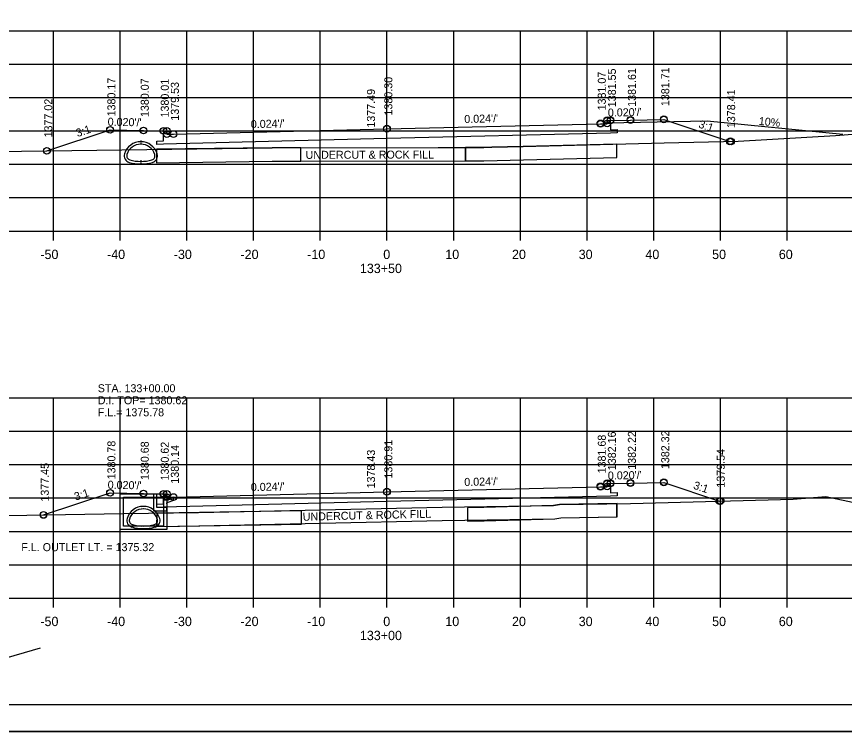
# Model space of a CAD drawing. Extents: x 1374311 to 1383814, y 384102 to 406278.
# Drawn here: x 1381573.1 to 1381697.2, y 387738 to 387845.1 of the extents above; entities that cross this region are included whole.
import ezdxf

# ---------------------------------------------------------------- set-up
doc = ezdxf.new("R2010")
doc.units = 0
for name, color, linetype in [('R_Axis', 7, 'Continuous'), ('R_Axis Annot', 7, 'Continuous'), ('R_Border', 7, 'Continuous'), ('R_Draft', 7, 'Continuous'), ('R_Exist Surface', 7, 'Continuous'), ('R_Fin Surface', 7, 'Continuous'), ('R_Grid', 7, 'Continuous'), ('R_No Plot', 7, 'Continuous'), ('R_Water', 7, 'Continuous'), ('R_Water Annot', 7, 'Continuous'), ('R_Xsect Elev', 7, 'Continuous'), ('R_Xsect Slope', 7, 'Continuous')]:
    doc.layers.add(name, color=color, linetype=linetype)

msp = doc.modelspace()

# ---------------------------------------------------------------- linework, layer by layer
at = {"layer": 'R_Axis'}
for p, q in [((1381488.66, 387812.99), (1381768.66, 387812.99)), ((1381578.66, 387811.59), (1381578.66, 387812.99)), ((1381588.66, 387811.59), (1381588.66, 387812.99)), ((1381598.66, 387811.59), (1381598.66, 387812.99)), ((1381608.66, 387811.59), (1381608.66, 387812.99)), ((1381618.66, 387811.59), (1381618.66, 387812.99)), ((1381628.66, 387811.59), (1381628.66, 387812.99)), ((1381638.66, 387811.59), (1381638.66, 387812.99)), ((1381648.66, 387811.59), (1381648.66, 387812.99)), ((1381658.66, 387811.59), (1381658.66, 387812.99)), ((1381668.66, 387811.59), (1381668.66, 387812.99)), ((1381678.66, 387811.59), (1381678.66, 387812.99)), ((1381688.66, 387811.59), (1381688.66, 387812.99)), ((1381488.66, 387757.99), (1381768.66, 387757.99)), ((1381578.66, 387756.59), (1381578.66, 387757.99)), ((1381588.66, 387756.59), (1381588.66, 387757.99)), ((1381598.66, 387756.59), (1381598.66, 387757.99)), ((1381608.66, 387756.59), (1381608.66, 387757.99)), ((1381618.66, 387756.59), (1381618.66, 387757.99)), ((1381628.66, 387756.59), (1381628.66, 387757.99)), ((1381638.66, 387756.59), (1381638.66, 387757.99)), ((1381648.66, 387756.59), (1381648.66, 387757.99)), ((1381658.66, 387756.59), (1381658.66, 387757.99)), ((1381668.66, 387756.59), (1381668.66, 387757.99)), ((1381678.66, 387756.59), (1381678.66, 387757.99)), ((1381688.66, 387756.59), (1381688.66, 387757.99))]:
    msp.add_line(p, q, dxfattribs=at)
at = {"layer": 'R_Border'}
msp.add_line((1381786.84, 387741.99), (1381470.66, 387741.99), dxfattribs=at)
at = {"layer": 'R_Draft'}
for p, q in [((1381661.66, 387829.22), (1381676.65, 387829.52)), ((1381676.65, 387829.52), (1381696.98, 387827.48))]:
    msp.add_line(p, q, dxfattribs=at)
for centre, radius, start, end in [((1381591.76, 387823.81), 2.56, 17.1053, 162.8947), ((1381591.76, 387823.81), 2.19, 17.1053, 162.8947), ((1381590.29, 387824.26), 1.02, 162.8947, 254.2772), ((1381590.29, 387824.26), 0.646, 162.8947, 254.2772), ((1381591.76, 387829.5), 6.08, 254.2772, 285.7228), ((1381593.24, 387824.26), 0.646, 285.7228, 17.1053), ((1381593.24, 387824.26), 1.02, 285.7228, 17.1053), ((1381591.76, 387829.5), 6.46, 254.2772, 285.7228), ((1381592.14, 387769.17), 2.56, 17.1053, 162.8947), ((1381592.14, 387769.17), 2.19, 17.1053, 162.8947), ((1381590.67, 387769.62), 1.02, 162.8947, 254.2772), ((1381590.67, 387769.62), 0.646, 162.8947, 254.2772), ((1381592.14, 387774.86), 6.08, 254.2772, 285.7228), ((1381593.62, 387769.62), 0.646, 285.7228, 17.1053), ((1381593.62, 387769.62), 1.02, 285.7228, 17.1053), ((1381592.14, 387774.86), 6.46, 254.2772, 285.7228)]:
    msp.add_arc(centre, radius, start, end, dxfattribs=at)
at = {"layer": 'R_Exist Surface'}
for p, q in [((1381591.75, 387826.57), (1381591.75, 387826.43)), ((1381591.75, 387823.24), (1381591.75, 387823.09)), ((1381592.09, 387771.73), (1381591.92, 387771.67))]:
    msp.add_line(p, q, dxfattribs=at)
for points in [[(1381570.06, 387824.9), (1381611.44, 387825.47), (1381636.35, 387825.48), (1381640.99, 387825.49), (1381642.55, 387825.51), (1381643.17, 387825.52), (1381644.38, 387825.54), (1381649.05, 387825.65), (1381670.22, 387826.21), (1381681.3, 387826.43), (1381695.91, 387827.32), (1381701.66, 387827.76), (1381703.76, 387827.39), (1381709.49, 387826.94), (1381715.13, 387826.84), (1381720.49, 387826.76), (1381725.39, 387827.58), (1381731.73, 387828.25), (1381736.76, 387828.32), (1381736.98, 387828.32), (1381750.06, 387829.01), (1381757.72, 387829.46), (1381761.77, 387829.46), (1381768.66, 387829.4)], [(1381594.1, 387825.23), (1381594.09, 387823.23), (1381611.46, 387823.47), (1381641, 387823.49), (1381642.57, 387823.51), (1381643.2, 387823.52), (1381649.1, 387823.65), (1381663.09, 387824.02), (1381663.1, 387826.02)], [(1381488.66, 387769.11), (1381513.41, 387769.49), (1381540.87, 387769.86), (1381545.4, 387769.94), (1381557.24, 387770.12), (1381589.14, 387770.64), (1381600.4, 387770.8), (1381636.91, 387771.6), (1381653.64, 387771.86), (1381654.5, 387772.02), (1381665.15, 387772.18), (1381689.55, 387772.83), (1381694.45, 387773.22), (1381703.37, 387771.31), (1381704.48, 387771.09), (1381715.58, 387773.56), (1381716.05, 387773.65), (1381716.29, 387773.65), (1381716.71, 387773.66), (1381747.42, 387774.11), (1381755.73, 387774.27), (1381761.13, 387774.24), (1381768.66, 387774.37)], [(1381594.14, 387770.71), (1381594.16, 387768.71), (1381600.43, 387768.8), (1381636.95, 387769.6), (1381653.83, 387769.86), (1381654.7, 387770.02), (1381663.1, 387770.15), (1381663.11, 387772.15)]]:
    msp.add_lwpolyline(points, dxfattribs=at)
at = {"layer": 'R_Fin Surface'}
for p, q in [((1381611.44, 387825.47), (1381594.1, 387825.23)), ((1381615.74, 387825.47), (1381611.44, 387825.47)), ((1381615.74, 387823.47), (1381615.74, 387825.47)), ((1381615.74, 387823.47), (1381615.74, 387825.47)), ((1381640.45, 387823.48), (1381640.45, 387825.48)), ((1381640.45, 387825.48), (1381640.45, 387823.49)), ((1381640.45, 387823.49), (1381641, 387823.49)), ((1381640.75, 387771.53), (1381640.75, 387769.53)), ((1381597.53, 387770.77), (1381594.14, 387770.71)), ((1381615.84, 387771.08), (1381597.53, 387770.77)), ((1381615.84, 387769.08), (1381615.84, 387771.08)), ((1381640.75, 387769.53), (1381643.22, 387769.57))]:
    msp.add_line(p, q, dxfattribs=at)
for points in [[(1381577.69, 387825.01), (1381587.15, 387828.16), (1381592.15, 387828.06), (1381595.15, 387828), (1381595.65, 387828), (1381595.66, 387827.5), (1381596.66, 387827.52), (1381628.66, 387828.29), (1381660.66, 387829.06), (1381661.66, 387829.04), (1381661.67, 387829.54), (1381662.17, 387829.54), (1381665.17, 387829.6), (1381670.17, 387829.7), (1381680.05, 387826.4)], [(1381662.17, 387829.24), (1381662.18, 387828.16), (1381663.18, 387828.2), (1381663.17, 387827.7), (1381662.17, 387827.67), (1381628.66, 387826.84), (1381595.15, 387826), (1381594.15, 387825.97), (1381594.16, 387826.47), (1381595.16, 387826.48), (1381595.15, 387827.64)], [(1381594.1, 387825.23), (1381594.09, 387823.23), (1381611.46, 387823.47), (1381615.74, 387823.47)], [(1381663.1, 387826.02), (1381649.05, 387825.65), (1381644.38, 387825.54), (1381643.17, 387825.52), (1381642.55, 387825.51), (1381640.99, 387825.49), (1381640.45, 387825.49)], [(1381640.45, 387825.49), (1381640.45, 387825.48)], [(1381641, 387823.49), (1381642.57, 387823.51), (1381643.2, 387823.52), (1381649.1, 387823.65), (1381663.09, 387824.02), (1381663.1, 387826.02)], [(1381577.16, 387770.44), (1381587.15, 387773.77), (1381592.15, 387773.67), (1381595.15, 387773.61), (1381595.65, 387773.61), (1381595.66, 387773.11), (1381596.66, 387773.13), (1381628.66, 387773.9), (1381660.66, 387774.67), (1381661.66, 387774.65), (1381661.67, 387775.15), (1381662.17, 387775.15), (1381665.17, 387775.21), (1381670.17, 387775.31), (1381678.49, 387772.53)], [(1381662.17, 387774.85), (1381662.18, 387773.77), (1381663.18, 387773.81), (1381663.17, 387773.31), (1381662.17, 387773.28), (1381628.66, 387772.45), (1381595.15, 387771.61), (1381594.15, 387771.58), (1381594.16, 387772.08), (1381595.16, 387772.09), (1381595.15, 387773.25)], [(1381663.16, 387772.16), (1381654.5, 387772.02), (1381653.64, 387771.86), (1381643.17, 387771.57), (1381640.75, 387771.53)], [(1381643.22, 387769.57), (1381653.83, 387769.86), (1381654.7, 387770.02), (1381663.14, 387770.15), (1381663.16, 387772.16)], [(1381594.14, 387770.71), (1381594.13, 387768.71), (1381597.56, 387768.77), (1381615.84, 387769.08)]]:
    msp.add_lwpolyline(points, dxfattribs=at)
at = {"layer": 'R_Grid'}
for p, q in [((1381488.66, 387842.99), (1381768.66, 387842.99)), ((1381578.66, 387812.99), (1381578.66, 387842.99)), ((1381588.66, 387812.99), (1381588.66, 387842.99)), ((1381598.66, 387812.99), (1381598.66, 387842.99)), ((1381608.66, 387812.99), (1381608.66, 387842.99)), ((1381618.66, 387812.99), (1381618.66, 387842.99)), ((1381628.66, 387812.99), (1381628.66, 387842.99)), ((1381638.66, 387812.99), (1381638.66, 387842.99)), ((1381648.66, 387812.99), (1381648.66, 387842.99)), ((1381658.66, 387812.99), (1381658.66, 387842.99)), ((1381668.66, 387812.99), (1381668.66, 387842.99)), ((1381678.66, 387812.99), (1381678.66, 387842.99)), ((1381688.66, 387812.99), (1381688.66, 387842.99)), ((1381488.66, 387837.99), (1381768.66, 387837.99)), ((1381488.66, 387832.99), (1381768.66, 387832.99)), ((1381488.66, 387827.99), (1381768.66, 387827.99)), ((1381488.66, 387822.99), (1381768.66, 387822.99)), ((1381488.66, 387817.99), (1381768.66, 387817.99)), ((1381488.66, 387812.99), (1381768.66, 387812.99)), ((1381488.66, 387787.99), (1381768.66, 387787.99)), ((1381578.66, 387757.99), (1381578.66, 387787.99)), ((1381588.66, 387757.99), (1381588.66, 387787.99)), ((1381598.66, 387757.99), (1381598.66, 387787.99)), ((1381608.66, 387757.99), (1381608.66, 387787.99)), ((1381618.66, 387757.99), (1381618.66, 387787.99)), ((1381628.66, 387757.99), (1381628.66, 387787.99)), ((1381638.66, 387757.99), (1381638.66, 387787.99)), ((1381648.66, 387757.99), (1381648.66, 387787.99)), ((1381658.66, 387757.99), (1381658.66, 387787.99)), ((1381668.66, 387757.99), (1381668.66, 387787.99)), ((1381678.66, 387757.99), (1381678.66, 387787.99)), ((1381688.66, 387757.99), (1381688.66, 387787.99)), ((1381488.66, 387782.99), (1381768.66, 387782.99)), ((1381488.66, 387777.99), (1381768.66, 387777.99)), ((1381488.66, 387772.99), (1381768.66, 387772.99)), ((1381488.66, 387767.99), (1381768.66, 387767.99)), ((1381488.66, 387762.99), (1381768.66, 387762.99)), ((1381488.66, 387757.99), (1381768.66, 387757.99))]:
    msp.add_line(p, q, dxfattribs=at)
at = {"layer": 'R_No Plot'}
msp.add_line((1381458.26, 387738.01), (1381791.59, 387738.01), dxfattribs=at)
for points in [[(1381458.25, 387951.35), (1381791.59, 387951.35), (1381791.59, 387738.01), (1381458.25, 387738.01)], [(1381704.58, 387947.45), (1381704.58, 387937.57), (1381740.31, 387937.57), (1381740.31, 387934.65), (1381763.51, 387934.65), (1381763.51, 387911.44), (1381786.84, 387911.44), (1381786.84, 387741.99), (1381470.66, 387741.99), (1381470.66, 387947.45)]]:
    msp.add_lwpolyline(points, close=True, dxfattribs=at)
for centre in [(1381661.66, 387829.6), (1381661.67, 387829.6), (1381661.67, 387829.54), (1381662.16, 387829.6), (1381662.17, 387829.6), (1381662.17, 387829.54), (1381665.16, 387829.66), (1381665.17, 387829.66), (1381665.17, 387829.6), (1381670.16, 387829.76), (1381670.17, 387829.76), (1381670.17, 387829.7), (1381587.14, 387828.16), (1381587.15, 387828.16), (1381587.15, 387828.16), (1381592.14, 387828.06), (1381592.15, 387828.06), (1381592.15, 387828.06), (1381628.65, 387828.32), (1381628.66, 387828.32), (1381628.66, 387828.29), (1381660.65, 387829.12), (1381660.66, 387829.12), (1381660.66, 387829.06), (1381661.66, 387829.1), (1381595.14, 387828), (1381595.15, 387828), (1381595.15, 387828), (1381595.64, 387828), (1381595.65, 387828), (1381595.65, 387828), (1381595.66, 387827.5), (1381596.65, 387827.52), (1381596.66, 387827.52), (1381596.66, 387827.52), (1381680.05, 387826.4), (1381680.16, 387826.43), (1381680.23, 387826.41), (1381577.68, 387825.01), (1381577.68, 387825.01), (1381577.69, 387825.01), (1381577.69, 387825.01), (1381577.69, 387825.01), (1381577.69, 387825.01), (1381660.65, 387774.73), (1381660.66, 387774.73), (1381660.66, 387774.67), (1381661.66, 387775.21), (1381661.66, 387774.71), (1381661.67, 387775.21), (1381661.67, 387775.15), (1381662.16, 387775.21), (1381662.17, 387775.21), (1381662.17, 387775.15), (1381665.16, 387775.27), (1381665.17, 387775.27), (1381665.17, 387775.21), (1381670.16, 387775.37), (1381670.17, 387775.37), (1381670.17, 387775.31), (1381587.14, 387773.77), (1381587.15, 387773.77), (1381587.15, 387773.77), (1381592.14, 387773.67), (1381592.15, 387773.67), (1381592.15, 387773.67), (1381595.14, 387773.61), (1381595.15, 387773.61), (1381595.15, 387773.61), (1381595.64, 387773.61), (1381595.65, 387773.61), (1381595.65, 387773.61), (1381628.65, 387773.93), (1381628.66, 387773.93), (1381628.66, 387773.9), (1381595.66, 387773.11), (1381596.65, 387773.13), (1381596.66, 387773.13), (1381596.66, 387773.13), (1381678.49, 387772.53), (1381678.67, 387772.54), (1381678.67, 387772.54), (1381577.16, 387770.44), (1381577.16, 387770.44), (1381577.16, 387770.44), (1381577.16, 387770.44), (1381577.18, 387770.45), (1381577.18, 387770.45)]:
    msp.add_circle(centre, 0.5, dxfattribs=at)
at = {"layer": 'R_Water'}
for p, q in [((1381591.75, 387826.2), (1381591.75, 387826.05)), ((1381591.75, 387823.62), (1381591.75, 387823.47)), ((1381588.64, 387773.61), (1381595.39, 387773.61)), ((1381588.64, 387772.11), (1381588.64, 387773.61)), ((1381589.14, 387772.11), (1381589.14, 387773.11)), ((1381589.14, 387773.11), (1381595.14, 387773.11)), ((1381595.47, 387773.45), (1381595.14, 387773.11)), ((1381596.64, 387773.13), (1381595.14, 387772.61)), ((1381595.47, 387773.45), (1381595.39, 387773.61)), ((1381595.14, 387772.11), (1381595.14, 387772.61)), ((1381596.64, 387772.6), (1381595.64, 387772.25)), ((1381595.64, 387772.11), (1381595.64, 387772.25)), ((1381592.09, 387771.36), (1381591.92, 387771.3)), ((1381592.09, 387768.77), (1381591.92, 387768.71)), ((1381576.68, 387750.5), (1381566.58, 387747.6))]:
    msp.add_line(p, q, dxfattribs=at)
for points in [[(1381592.14, 387773.61), (1381595.64, 387773.61), (1381595.64, 387768.27), (1381592.14, 387768.27), (1381588.64, 387768.27), (1381588.64, 387773.61)], [(1381592.14, 387773.11), (1381595.14, 387773.11), (1381595.14, 387768.77), (1381592.14, 387768.77), (1381589.14, 387768.77), (1381589.14, 387773.11)]]:
    msp.add_lwpolyline(points, close=True, dxfattribs=at)
for points in [[(1381593.66, 387773.59), (1381593.66, 387771.06), (1381595.66, 387771.06), (1381595.66, 387771.56), (1381594.16, 387771.56), (1381594.16, 387773.58)], [(1381596.64, 387772.6), (1381596.64, 387773.13)]]:
    msp.add_lwpolyline(points, dxfattribs=at)

# ---------------------------------------------------------------- texts
at = {"layer": 'R_Axis Annot'}
for s, p in [('-50', (1381576.7, 387808.79)), ('-40', (1381586.7, 387808.79)), ('-30', (1381596.7, 387808.79)), ('-20', (1381606.7, 387808.79)), ('-10', (1381616.7, 387808.79)), ('0', (1381628.1, 387808.79)), ('10', (1381637.4, 387808.79)), ('20', (1381647.4, 387808.79)), ('30', (1381657.4, 387808.79)), ('40', (1381667.4, 387808.79)), ('50', (1381677.4, 387808.79)), ('60', (1381687.4, 387808.79)), ('133+50', (1381624.6, 387806.69)), ('-50', (1381576.7, 387753.79)), ('-40', (1381586.7, 387753.79)), ('-30', (1381596.7, 387753.79)), ('-20', (1381606.7, 387753.79)), ('-10', (1381616.7, 387753.79)), ('0', (1381628.1, 387753.79)), ('10', (1381637.4, 387753.79)), ('20', (1381647.4, 387753.79)), ('30', (1381657.4, 387753.79)), ('40', (1381667.4, 387753.79)), ('50', (1381677.4, 387753.79)), ('60', (1381687.4, 387753.79)), ('133+00', (1381624.6, 387751.69))]:
    msp.add_text(s, height=1.4, dxfattribs=at).set_placement(p)
at = {"layer": 'R_Fin Surface'}
for rotation, p in [(0.1633, (1381616.46, 387823.8)), (1.3914, (1381616.04, 387769.57))]:
    msp.add_text('UNDERCUT & ROCK FILL', height=1.2, rotation=rotation, dxfattribs=at).set_placement(p)
at = {"layer": 'R_Water'}
msp.add_text('10%', height=1.2, rotation=354.289, dxfattribs=at).set_placement((1381684.35, 387828.9))
msp.add_text('F.L. OUTLET LT. = 1375.32', height=1.2, dxfattribs=at).set_placement((1381573.84, 387765.02))
at = {"layer": 'R_Water Annot'}
for s, p in [('STA. 133+00.00', (1381585.3, 387788.83)), ('D.I. TOP= 1380.62', (1381585.3, 387787.03)), ('F.L.= 1375.78', (1381585.3, 387785.23))]:
    msp.add_text(s, height=1.2, dxfattribs=at).set_placement(p)
at = {"layer": 'R_Xsect Elev'}
for s, p in [('1381.55', (1381662.97, 387831.54)), ('1381.61', (1381665.97, 387831.6)), ('1381.71', (1381670.97, 387831.7)), ('1380.30', (1381629.46, 387830.29)), ('1381.07', (1381661.46, 387831.06)), ('1380.17', (1381587.95, 387830.16)), ('1380.07', (1381592.95, 387830.06)), ('1380.01', (1381595.95, 387830)), ('1379.53', (1381597.46, 387829.52)), ('1377.49', (1381626.86, 387828.48)), ('1378.41', (1381680.85, 387828.4)), ('1377.02', (1381578.49, 387827.01)), ('1382.16', (1381662.97, 387777.15)), ('1382.22', (1381665.97, 387777.21)), ('1382.32', (1381670.97, 387777.31)), ('1380.78', (1381587.95, 387775.77)), ('1380.68', (1381592.95, 387775.67)), ('1380.91', (1381629.46, 387775.9)), ('1381.68', (1381661.46, 387776.67)), ('1380.62', (1381595.95, 387775.61)), ('1380.14', (1381597.46, 387775.13)), ('1378.43', (1381626.86, 387774.42)), ('1379.54', (1381679.29, 387774.53)), ('1377.45', (1381577.96, 387772.44))]:
    msp.add_text(s, height=1.2, rotation=90, dxfattribs=at).set_placement(p)
at = {"layer": 'R_Xsect Slope'}
for s, rotation, p in [("0.020'/'", 1.1458, (1381661.78, 387830.13)), ("0.020'/'", 358.8542, (1381586.78, 387828.77)), ("0.024'/'", 1.3748, (1381608.26, 387828.4)), ("0.024'/'", 1.3748, (1381640.26, 387829.17)), ('3:1', 18.4349, (1381582.26, 387827.06)), ('3:1', 341.5651, (1381675.27, 387828.52)), ("0.020'/'", 1.1458, (1381661.78, 387775.74)), ("0.020'/'", 358.8542, (1381586.78, 387774.38)), ("0.024'/'", 1.3748, (1381608.26, 387774.01)), ("0.024'/'", 1.3748, (1381640.26, 387774.78)), ('3:1', 341.5651, (1381674.49, 387774.4)), ('3:1', 18.4349, (1381582, 387772.58))]:
    msp.add_text(s, height=1.2, rotation=rotation, dxfattribs=at).set_placement(p)

doc.saveas('drawing.dxf')
